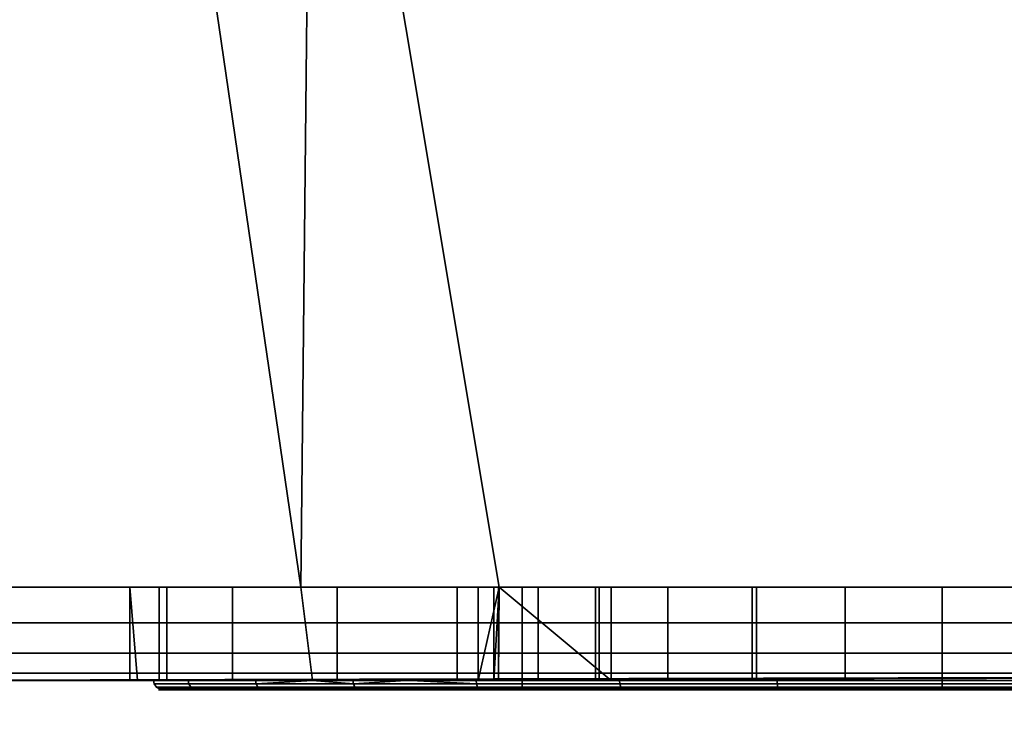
# Model space of a CAD drawing. Header units: millimetres. Extents: x -587 to 3688, y -115 to 120.
# Tile 395 of 656: x 1071 to 1082, y -38 to -31. Entities that reach past the tile are written whole.
import ezdxf

# ---------------------------------------------------------------- set-up
doc = ezdxf.new("R2010")
doc.units = ezdxf.units.MM
doc.layers.add('152', color=7, linetype='Continuous', true_color=0xffffff)

# ---------------------------------------------------------------- blocks, each defined once
blk = doc.blocks.new('UG_SURFACE_002')
at = {"layer": '152', "color": 252, "linetype": 'Continuous', "lineweight": 35}
for points in [[(2162.5, -40, 2198), (2162.5, 110, 2198), (837.5, 110, 2198), (837.5, -40, 2198)], [(987.5, -40, 2048), (987.5, 110, 2048), (2012.5, 110, 2048), (2012.5, -40, 2048)]]:
    blk.add_3dface(points, dxfattribs=at)
blk = doc.blocks.new('UG_SURFACE_047')
at = {"layer": '152', "color": 252, "linetype": 'Continuous', "lineweight": 35}
for points in [[(1068.975, -24, 1167.5), (1019, -24, 1167.5), (1019, -37, 1167.5), (1101, -37, 1167.5)], [(1101, -37, 1002.5), (1019, -37, 1002.5), (1019, -24, 1002.5), (1068.975, -24, 1002.5)], [(1101, -37, 1167.5), (1072.375, -24, 1167.5), (1068.975, -24, 1167.5)], [(1101, -37, 1002.5), (1068.975, -24, 1002.5), (1072.375, -24, 1002.5)], [(1101, -37, 1167.5), (1074.25, -24, 1167.5), (1072.375, -24, 1167.5)], [(1101, -37, 1002.5), (1072.375, -24, 1002.5), (1074.25, -24, 1002.5)], [(1101, -37, 1167.5), (1087.75, -24, 1167.5), (1074.25, -24, 1167.5)], [(1101, -37, 1002.5), (1074.25, -24, 1002.5), (1087.75, -24, 1002.5)], [(1068.975, -37, 1003.5), (1074.125, -37, 1003.5), (1072.375, -25, 1003.5), (1068.975, -25, 1003.5)], [(1074.125, -37, 1166.5), (1068.975, -37, 1166.5), (1068.975, -25, 1166.5), (1072.375, -25, 1166.5)], [(1074.125, -37, 1003.5), (1074.25, -25, 1003.5), (1072.375, -25, 1003.5)], [(1072.375, -25, 1166.5), (1074.25, -25, 1166.5), (1074.125, -37, 1166.5)], [(1074.25, -25, 1003.5), (1074.125, -37, 1003.5), (1076.25, -37, 1003.5)], [(1074.25, -25, 1166.5), (1076.25, -37, 1166.5), (1074.125, -37, 1166.5)], [(1076.25, -37, 1003.5), (1085.75, -37, 1003.5), (1087.75, -25, 1003.5), (1074.25, -25, 1003.5)], [(1074.25, -25, 1166.5), (1087.75, -25, 1166.5), (1085.75, -37, 1166.5), (1076.25, -37, 1166.5)], [(1101, -37, 1167.5), (1019, -37, 1167.5), (1019, -37.383, 1167.424), (1100.968, -37.383, 1167.424)], [(1100.968, -37.383, 1002.576), (1019, -37.383, 1002.576), (1019, -37, 1002.5), (1101, -37, 1002.5)], [(1068.975, -37, 1033.975), (1068.975, -37, 1093.25), (1074.125, -37, 1093.25), (1074.125, -37, 1037.205)], [(1074.125, -37, 1037.205), (1072.689, -37, 1034.737), (1068.975, -37, 1033.975)], [(1068.975, -37, 1013.575), (1068.975, -37, 1033.975), (1072.293, -37, 1031.132), (1073.393, -37, 1027.676)], [(1068.975, -37, 1033.975), (1072.605, -37, 1033.975), (1072.293, -37, 1031.132)], [(1073.393, -37, 1027.676), (1074.125, -37, 1026.851), (1074.125, -37, 1013.575), (1068.975, -37, 1013.575)], [(1072.689, -37, 1034.737), (1072.605, -37, 1033.975), (1068.975, -37, 1033.975)], [(1074.125, -37, 1166.5), (1074.125, -37, 1126.75), (1068.975, -37, 1126.75), (1068.975, -37, 1166.5)], [(1074.125, -37, 1126.75), (1074.125, -37, 1108.1), (1068.975, -37, 1108.1), (1068.975, -37, 1126.75)], [(1074.125, -37, 1108.1), (1074.125, -37, 1099.9), (1068.975, -37, 1099.9), (1068.975, -37, 1108.1)], [(1074.125, -37, 1099.9), (1074.125, -37, 1093.25), (1068.975, -37, 1093.25), (1068.975, -37, 1099.9)], [(1074.125, -37, 1013.575), (1074.125, -37, 1003.5), (1068.975, -37, 1003.5), (1068.975, -37, 1013.575)], [(1072.293, -37, 1031.132), (1072.605, -37, 1033.975), (1072.605, -38, 1033.975), (1072.375, -38, 1031.877)], [(1072.293, -37, 1031.132), (1072.293, -38, 1031.132), (1072.375, -38, 1030.875)], [(1072.375, -38, 1030.875), (1073.393, -38, 1027.676), (1073.393, -37, 1027.676), (1072.293, -37, 1031.132)], [(1072.375, -38, 1031.877), (1072.293, -38, 1031.132), (1072.293, -37, 1031.132)], [(1072.605, -37, 1033.975), (1072.689, -37, 1034.737), (1072.689, -38, 1034.737), (1072.605, -38, 1033.975)], [(1074.25, -38, 1037.42), (1072.689, -38, 1034.737), (1072.689, -37, 1034.737), (1074.125, -37, 1037.205)], [(1074.125, -37, 1026.851), (1073.393, -37, 1027.676), (1073.393, -38, 1027.676), (1074.25, -38, 1026.71)], [(1074.125, -37, 1037.205), (1074.513, -37, 1037.872), (1074.513, -38, 1037.872), (1074.25, -38, 1037.42)], [(1074.25, -38, 1026.71), (1075.8, -38, 1024.963), (1075.8, -37, 1024.963), (1074.125, -37, 1026.851)], [(1074.125, -37, 1126.75), (1074.125, -37, 1166.5), (1076.027, -37, 1150.523), (1076.245, -37, 1148.455)], [(1074.125, -37, 1166.5), (1076.25, -37, 1166.5), (1076.25, -37, 1151.208), (1076.027, -37, 1150.523)], [(1074.125, -37, 1037.205), (1074.125, -37, 1093.25), (1076.027, -37, 1082.523), (1076.245, -37, 1080.455)], [(1074.125, -37, 1093.25), (1076.25, -37, 1093.25), (1076.25, -37, 1083.208), (1076.027, -37, 1082.523)], [(1074.125, -37, 1013.575), (1075.8, -37, 1013.575), (1075.8, -37, 1012.55)], [(1075.8, -37, 1012.55), (1076.196, -37, 1010.56), (1074.125, -37, 1003.5), (1074.125, -37, 1013.575)], [(1076.196, -37, 1010.56), (1076.25, -37, 1010.479), (1076.25, -37, 1003.5), (1074.125, -37, 1003.5)], [(1075.8, -37, 1013.575), (1074.125, -37, 1013.575), (1074.125, -37, 1026.851), (1075.8, -37, 1024.963)], [(1074.513, -37, 1037.872), (1074.125, -37, 1037.205), (1076.245, -37, 1080.455)], [(1076.245, -37, 1148.455), (1076.25, -37, 1148.446), (1076.25, -37, 1126.75), (1074.125, -37, 1126.75)], [(1076.25, -37, 1126.75), (1076.25, -37, 1108.1), (1074.125, -37, 1108.1), (1074.125, -37, 1126.75)], [(1076.25, -37, 1108.1), (1076.25, -37, 1099.9), (1074.125, -37, 1099.9), (1074.125, -37, 1108.1)], [(1076.25, -37, 1099.9), (1076.25, -37, 1093.25), (1074.125, -37, 1093.25), (1074.125, -37, 1099.9)], [(1077.452, -38, 1039.998), (1074.513, -38, 1037.872), (1074.513, -37, 1037.872), (1076.25, -37, 1039.129)], [(1076.245, -37, 1080.455), (1076.25, -37, 1080.446), (1076.25, -37, 1039.129), (1074.513, -37, 1037.872)], [(1075.8, -37, 1012.55), (1075.8, -38, 1012.55), (1076.196, -38, 1010.56), (1076.196, -37, 1010.56)], [(1075.8, -38, 1013.575), (1075.8, -38, 1012.55), (1075.8, -37, 1012.55), (1075.8, -37, 1013.575)], [(1075.8, -37, 1013.575), (1075.8, -37, 1024.963), (1075.8, -38, 1024.963), (1075.8, -38, 1013.575)], [(1076.027, -38, 1150.523), (1076.027, -37, 1150.523), (1076.25, -37, 1151.208)], [(1076.027, -37, 1150.523), (1076.027, -38, 1150.523), (1076.245, -38, 1148.455), (1076.245, -37, 1148.455)], [(1076.25, -37, 1151.208), (1076.67, -37, 1152.5), (1076.67, -38, 1152.5), (1076.027, -38, 1150.523)], [(1076.027, -38, 1082.523), (1076.027, -37, 1082.523), (1076.25, -37, 1083.208)], [(1076.027, -37, 1082.523), (1076.027, -38, 1082.523), (1076.245, -38, 1080.455), (1076.245, -37, 1080.455)], [(1076.25, -37, 1083.208), (1076.67, -37, 1084.5), (1076.67, -38, 1084.5), (1076.027, -38, 1082.523)], [(1076.196, -38, 1010.56), (1077.323, -38, 1008.873), (1077.323, -37, 1008.873), (1076.25, -37, 1010.479)], [(1076.25, -37, 1010.479), (1076.196, -37, 1010.56), (1076.196, -38, 1010.56)], [(1076.245, -38, 1148.455), (1077.284, -38, 1146.654), (1077.284, -37, 1146.654), (1076.25, -37, 1148.446)], [(1076.25, -37, 1148.446), (1076.245, -37, 1148.455), (1076.245, -38, 1148.455)], [(1076.245, -38, 1080.455), (1077.284, -38, 1078.654), (1077.284, -37, 1078.654), (1076.25, -37, 1080.446)], [(1076.25, -37, 1080.446), (1076.245, -37, 1080.455), (1076.245, -38, 1080.455)], [(1076.25, -37, 1039.129), (1077.452, -37, 1039.998), (1077.452, -38, 1039.998)], [(1081, -37, 1087), (1079.96, -37, 1086.891), (1076.25, -37, 1093.25), (1085.75, -37, 1093.25)], [(1076.25, -37, 1093.25), (1078.061, -37, 1086.045), (1076.67, -37, 1084.5)], [(1079.96, -37, 1086.891), (1078.061, -37, 1086.045), (1076.25, -37, 1093.25)], [(1076.25, -37, 1126.75), (1078.966, -37, 1145.432), (1081, -37, 1145)], [(1076.25, -37, 1126.75), (1077.284, -37, 1146.654), (1078.966, -37, 1145.432)], [(1081, -37, 1145), (1083.034, -37, 1145.432), (1085.75, -37, 1126.75), (1076.25, -37, 1126.75)], [(1076.25, -37, 1126.75), (1076.25, -37, 1148.446), (1077.284, -37, 1146.654)], [(1081, -37, 1155), (1079.96, -37, 1154.891), (1076.25, -37, 1166.5), (1085.75, -37, 1166.5)], [(1076.25, -37, 1166.5), (1078.061, -37, 1154.045), (1076.67, -37, 1152.5)], [(1079.96, -37, 1154.891), (1078.061, -37, 1154.045), (1076.25, -37, 1166.5)], [(1077.452, -37, 1039.998), (1076.25, -37, 1039.129), (1078.966, -37, 1077.432)], [(1076.25, -37, 1039.129), (1077.284, -37, 1078.654), (1078.966, -37, 1077.432)], [(1076.25, -37, 1039.129), (1076.25, -37, 1080.446), (1077.284, -37, 1078.654)], [(1076.25, -37, 1003.5), (1077.323, -37, 1008.873), (1079.01, -37, 1007.746)], [(1076.25, -37, 1003.5), (1076.25, -37, 1010.479), (1077.323, -37, 1008.873)], [(1079.01, -37, 1007.746), (1081, -37, 1007.35), (1085.75, -37, 1003.5), (1076.25, -37, 1003.5)], [(1076.25, -37, 1126.75), (1085.75, -37, 1126.75), (1085.5, -37, 1108.5), (1076.5, -37, 1108.5)], [(1076.25, -37, 1093.25), (1076.25, -37, 1099.9), (1076.5, -37, 1099.9), (1076.5, -37, 1099.5)], [(1076.5, -37, 1099.5), (1085.5, -37, 1099.5), (1085.75, -37, 1093.25), (1076.25, -37, 1093.25)], [(1076.5, -37, 1099.9), (1076.25, -37, 1099.9), (1076.25, -37, 1108.1), (1076.5, -37, 1108.1)], [(1076.5, -37, 1108.5), (1076.5, -37, 1108.1), (1076.25, -37, 1108.1), (1076.25, -37, 1126.75)], [(1076.67, -37, 1152.5), (1076.25, -37, 1151.208), (1076.25, -37, 1166.5)], [(1076.67, -37, 1084.5), (1076.25, -37, 1083.208), (1076.25, -37, 1093.25)], [(1085.5, -37, 1099.5), (1076.5, -37, 1099.5), (1076.5, -38.1, 1099.5), (1085.5, -38.1, 1099.5)], [(1076.5, -38.1, 1108.5), (1076.5, -38.1, 1099.5), (1076.5, -37, 1099.9), (1076.5, -37, 1108.1)], [(1076.5, -38.1, 1099.5), (1076.5, -37, 1099.5), (1076.5, -37, 1099.9)], [(1076.5, -37, 1108.1), (1076.5, -37, 1108.5), (1076.5, -38.1, 1108.5)], [(1076.5, -37, 1108.5), (1085.5, -37, 1108.5), (1085.5, -38.1, 1108.5), (1076.5, -38.1, 1108.5)], [(1078.061, -37, 1154.045), (1078.061, -38, 1154.045), (1076.67, -38, 1152.5), (1076.67, -37, 1152.5)], [(1078.061, -37, 1086.045), (1078.061, -38, 1086.045), (1076.67, -38, 1084.5), (1076.67, -37, 1084.5)], [(1077.284, -37, 1146.654), (1077.284, -38, 1146.654), (1078.966, -38, 1145.432), (1078.966, -37, 1145.432)], [(1077.284, -37, 1078.654), (1077.284, -38, 1078.654), (1078.966, -38, 1077.432), (1078.966, -37, 1077.432)], [(1077.323, -37, 1008.873), (1077.323, -38, 1008.873), (1079.01, -38, 1007.746), (1079.01, -37, 1007.746)], [(1081, -37, 1040.75), (1081, -38, 1040.75), (1077.452, -38, 1039.998), (1077.452, -37, 1039.998)], [(1078.966, -37, 1077.432), (1081, -37, 1077), (1081, -37, 1040.75), (1077.452, -37, 1039.998)], [(1079.96, -37, 1154.891), (1079.96, -38, 1154.891), (1078.061, -38, 1154.045), (1078.061, -37, 1154.045)], [(1079.96, -37, 1086.891), (1079.96, -38, 1086.891), (1078.061, -38, 1086.045), (1078.061, -37, 1086.045)], [(1078.966, -37, 1145.432), (1078.966, -38, 1145.432), (1081, -38, 1145), (1081, -37, 1145)], [(1078.966, -37, 1077.432), (1078.966, -38, 1077.432), (1081, -38, 1077), (1081, -37, 1077)], [(1079.01, -37, 1007.746), (1079.01, -38, 1007.746), (1081, -38, 1007.35), (1081, -37, 1007.35)], [(1081, -38, 1155), (1079.96, -38, 1154.891), (1079.96, -37, 1154.891), (1081, -37, 1155)], [(1081, -38, 1087), (1079.96, -38, 1086.891), (1079.96, -37, 1086.891), (1081, -37, 1087)], [(1081, -37, 1007.35), (1081, -38, 1007.35), (1082.99, -38, 1007.746), (1082.99, -37, 1007.746)], [(1084.548, -37, 1039.998), (1084.548, -38, 1039.998), (1081, -38, 1040.75), (1081, -37, 1040.75)], [(1081, -37, 1155), (1082.04, -37, 1154.891), (1082.04, -38, 1154.891), (1081, -38, 1155)], [(1081, -37, 1145), (1081, -38, 1145), (1083.034, -38, 1145.432), (1083.034, -37, 1145.432)], [(1081, -37, 1087), (1082.04, -37, 1086.891), (1082.04, -38, 1086.891), (1081, -38, 1087)], [(1081, -37, 1077), (1081, -38, 1077), (1083.034, -38, 1077.432), (1083.034, -37, 1077.432)], [(1085.75, -37, 1093.25), (1082.04, -37, 1086.891), (1081, -37, 1087)], [(1085.75, -37, 1166.5), (1082.04, -37, 1154.891), (1081, -37, 1155)], [(1084.548, -37, 1039.998), (1081, -37, 1040.75), (1081, -37, 1077), (1083.034, -37, 1077.432)], [(1085.75, -37, 1003.5), (1081, -37, 1007.35), (1082.99, -37, 1007.746)], [(1100.968, -37.383, 1167.424), (1019, -37.383, 1167.424), (1019, -37.707, 1167.207), (1100.879, -37.707, 1167.207)], [(1100.879, -37.707, 1002.793), (1019, -37.707, 1002.793), (1019, -37.383, 1002.576), (1100.968, -37.383, 1002.576)], [(1100.879, -37.707, 1167.207), (1019, -37.707, 1167.207), (1019, -37.924, 1166.883), (1100.744, -37.924, 1166.883)], [(1100.744, -37.924, 1003.117), (1019, -37.924, 1003.117), (1019, -37.707, 1002.793), (1100.879, -37.707, 1002.793)], [(1100.744, -37.924, 1166.883), (1019, -37.924, 1166.883), (1019, -38, 1166.5), (1068.975, -38, 1166.5)], [(1019, -37.924, 1003.117), (1072.375, -38, 1003.5), (1068.975, -38, 1003.5)], [(1019, -37.924, 1003.117), (1100.744, -37.924, 1003.117), (1074.25, -38, 1003.5), (1072.375, -38, 1003.5)], [(1100.744, -37.924, 1166.883), (1068.975, -38, 1166.5), (1072.375, -38, 1166.5)], [(1068.975, -38, 1033.975), (1068.975, -38, 1013.575), (1072.375, -38, 1013.575), (1072.375, -38, 1030.875)], [(1072.375, -38, 1030.875), (1072.293, -38, 1031.132), (1068.975, -38, 1033.975)], [(1072.293, -38, 1031.132), (1072.375, -38, 1031.877), (1072.375, -38, 1033.975), (1068.975, -38, 1033.975)], [(1068.975, -38, 1166.5), (1068.975, -38, 1128.75), (1072.375, -38, 1128.75), (1072.375, -38, 1166.5)], [(1068.975, -38, 1128.75), (1068.975, -38, 1110.1), (1072.375, -38, 1110.1), (1072.375, -38, 1128.75)], [(1068.975, -38, 1110.1), (1068.975, -38, 1097.9), (1072.375, -38, 1097.9), (1072.375, -38, 1110.1)], [(1068.975, -38, 1097.9), (1068.975, -38, 1091.25), (1072.375, -38, 1091.25), (1072.375, -38, 1097.9)], [(1068.975, -38, 1091.25), (1068.975, -38, 1033.975), (1072.375, -38, 1033.975), (1072.375, -38, 1091.25)], [(1068.975, -38, 1013.575), (1068.975, -38, 1003.5), (1072.375, -38, 1003.5), (1072.375, -38, 1013.575)], [(1100.744, -37.924, 1166.883), (1072.375, -38, 1166.5), (1074.25, -38, 1166.5)], [(1072.375, -38, 1110.1), (1072.375, -38, 1097.9), (1072.547, -38, 1103.112)], [(1072.375, -38, 1097.9), (1073.639, -38, 1099.75), (1072.547, -38, 1103.112)], [(1072.547, -38, 1103.112), (1072.916, -38, 1106.627), (1072.375, -38, 1110.1)], [(1072.375, -38, 1097.9), (1074.25, -38, 1097.9), (1074.25, -38, 1099.071), (1073.639, -38, 1099.75)], [(1072.375, -38, 1013.575), (1074.25, -38, 1013.575), (1074.25, -38, 1026.71), (1073.393, -38, 1027.676)], [(1072.375, -38, 1091.25), (1072.375, -38, 1033.975), (1072.605, -38, 1033.975), (1072.689, -38, 1034.737)], [(1072.689, -38, 1034.737), (1074.25, -38, 1037.42), (1074.25, -38, 1091.25), (1072.375, -38, 1091.25)], [(1072.605, -38, 1033.975), (1072.375, -38, 1033.975), (1072.375, -38, 1031.877)], [(1073.393, -38, 1027.676), (1072.375, -38, 1030.875), (1072.375, -38, 1013.575)], [(1072.916, -38, 1106.627), (1074.25, -38, 1108.937), (1074.25, -38, 1110.1), (1072.375, -38, 1110.1)], [(1072.375, -38, 1166.5), (1072.375, -38, 1128.75), (1074.25, -38, 1128.75), (1074.25, -38, 1166.5)], [(1072.375, -38, 1128.75), (1072.375, -38, 1110.1), (1074.25, -38, 1110.1), (1074.25, -38, 1128.75)], [(1072.375, -38, 1097.9), (1072.375, -38, 1091.25), (1074.25, -38, 1091.25), (1074.25, -38, 1097.9)], [(1072.375, -38, 1013.575), (1072.375, -38, 1003.5), (1074.25, -38, 1003.5), (1074.25, -38, 1013.575)], [(1073.645, -38.038, 1099.754), (1072.554, -38.038, 1103.112), (1072.547, -38, 1103.112), (1073.639, -38, 1099.75)], [(1072.554, -38.038, 1103.112), (1072.923, -38.038, 1106.624), (1072.916, -38, 1106.627), (1072.547, -38, 1103.112)], [(1074.25, -38, 1108.937), (1072.916, -38, 1106.627), (1072.923, -38.038, 1106.624), (1074.689, -38.038, 1109.683)], [(1073.645, -38.038, 1099.754), (1073.639, -38, 1099.75), (1074.25, -38, 1099.071)], [(1074.25, -38, 1099.071), (1075.305, -38, 1097.9), (1076.008, -38.038, 1097.129), (1073.645, -38.038, 1099.754)], [(1074.25, -38, 1166.5), (1087.75, -38, 1166.5), (1100.744, -37.924, 1166.883)], [(1100.744, -37.924, 1003.117), (1087.75, -38, 1003.5), (1074.25, -38, 1003.5)], [(1074.25, -38, 1166.5), (1079.96, -38, 1154.891), (1081, -38, 1155)], [(1081, -38, 1155), (1082.04, -38, 1154.891), (1087.75, -38, 1166.5), (1074.25, -38, 1166.5)], [(1074.25, -38, 1166.5), (1078.061, -38, 1154.045), (1079.96, -38, 1154.891)], [(1074.25, -38, 1166.5), (1076.67, -38, 1152.5), (1078.061, -38, 1154.045)], [(1074.25, -38, 1166.5), (1076.027, -38, 1150.523), (1076.67, -38, 1152.5)], [(1074.25, -38, 1128.75), (1077.284, -38, 1146.654), (1076.245, -38, 1148.455)], [(1076.245, -38, 1148.455), (1076.027, -38, 1150.523), (1074.25, -38, 1166.5), (1074.25, -38, 1128.75)], [(1074.25, -38, 1128.75), (1081, -38, 1145), (1078.966, -38, 1145.432)], [(1078.966, -38, 1145.432), (1077.284, -38, 1146.654), (1074.25, -38, 1128.75)], [(1074.25, -38, 1091.25), (1087.75, -38, 1091.25), (1082.767, -38, 1095.686), (1079.233, -38, 1095.686)], [(1079.233, -38, 1095.686), (1076.004, -38, 1097.123), (1074.25, -38, 1091.25)], [(1074.25, -38, 1110.1), (1074.25, -38, 1108.937), (1074.683, -38, 1109.688)], [(1087.75, -38, 1128.75), (1074.25, -38, 1128.75), (1081, -38, 1112.5), (1084.457, -38, 1111.765)], [(1074.25, -38, 1128.75), (1074.25, -38, 1110.1), (1075.251, -38, 1110.1), (1077.543, -38, 1111.765)], [(1077.543, -38, 1111.765), (1081, -38, 1112.5), (1074.25, -38, 1128.75)], [(1087.75, -38, 1091.25), (1074.25, -38, 1091.25), (1079.96, -38, 1086.891), (1081, -38, 1087)], [(1074.25, -38, 1091.25), (1078.061, -38, 1086.045), (1079.96, -38, 1086.891)], [(1074.25, -38, 1091.25), (1076.67, -38, 1084.5), (1078.061, -38, 1086.045)], [(1074.25, -38, 1091.25), (1076.027, -38, 1082.523), (1076.67, -38, 1084.5)], [(1074.25, -38, 1037.42), (1077.284, -38, 1078.654), (1076.245, -38, 1080.455)], [(1078.966, -38, 1077.432), (1074.25, -38, 1037.42), (1074.513, -38, 1037.872)], [(1076.245, -38, 1080.455), (1076.027, -38, 1082.523), (1074.25, -38, 1091.25), (1074.25, -38, 1037.42)], [(1078.966, -38, 1077.432), (1077.284, -38, 1078.654), (1074.25, -38, 1037.42)], [(1074.25, -38, 1013.575), (1074.25, -38, 1003.5), (1076.196, -38, 1010.56), (1075.8, -38, 1012.55)], [(1074.25, -38, 1003.5), (1077.323, -38, 1008.873), (1076.196, -38, 1010.56)], [(1074.25, -38, 1003.5), (1081, -38, 1007.35), (1079.01, -38, 1007.746)], [(1079.01, -38, 1007.746), (1077.323, -38, 1008.873), (1074.25, -38, 1003.5)], [(1082.99, -38, 1007.746), (1081, -38, 1007.35), (1074.25, -38, 1003.5), (1087.75, -38, 1003.5)], [(1075.8, -38, 1024.963), (1074.25, -38, 1026.71), (1074.25, -38, 1013.575), (1075.8, -38, 1013.575)], [(1075.8, -38, 1012.55), (1075.8, -38, 1013.575), (1074.25, -38, 1013.575)], [(1074.683, -38, 1109.688), (1075.251, -38, 1110.1), (1074.25, -38, 1110.1)], [(1074.25, -38, 1099.071), (1074.25, -38, 1097.9), (1075.305, -38, 1097.9)], [(1076.004, -38, 1097.123), (1075.305, -38, 1097.9), (1074.25, -38, 1097.9), (1074.25, -38, 1091.25)], [(1083.034, -38, 1145.432), (1081, -38, 1145), (1074.25, -38, 1128.75), (1087.75, -38, 1128.75)], [(1074.689, -38.038, 1109.683), (1074.683, -38, 1109.688), (1074.25, -38, 1108.937)], [(1074.513, -38, 1037.872), (1077.452, -38, 1039.998), (1078.966, -38, 1077.432)], [(1075.251, -38, 1110.1), (1074.683, -38, 1109.688), (1074.689, -38.038, 1109.683)], [(1074.689, -38.038, 1109.683), (1077.546, -38.038, 1111.758), (1077.543, -38, 1111.765), (1075.251, -38, 1110.1)], [(1075.305, -38, 1097.9), (1076.004, -38, 1097.123), (1076.008, -38.038, 1097.129)], [(1079.234, -38.038, 1095.693), (1076.008, -38.038, 1097.129), (1076.004, -38, 1097.123), (1079.233, -38, 1095.686)], [(1077.452, -38, 1039.998), (1081, -38, 1040.75), (1081, -38, 1077), (1078.966, -38, 1077.432)], [(1077.546, -38.038, 1111.758), (1081, -38.038, 1112.492), (1081, -38, 1112.5), (1077.543, -38, 1111.765)], [(1082.766, -38.038, 1095.693), (1079.234, -38.038, 1095.693), (1079.233, -38, 1095.686), (1082.767, -38, 1095.686)], [(1081, -38, 1087), (1082.04, -38, 1086.891), (1087.75, -38, 1091.25)], [(1083.034, -38, 1077.432), (1081, -38, 1077), (1081, -38, 1040.75), (1084.548, -38, 1039.998)], [(1081, -38.038, 1112.492), (1084.454, -38.038, 1111.758), (1084.457, -38, 1111.765), (1081, -38, 1112.5)], [(1073.664, -38.071, 1099.765), (1072.576, -38.071, 1103.115), (1072.554, -38.038, 1103.112), (1073.645, -38.038, 1099.754)], [(1072.576, -38.071, 1103.115), (1072.944, -38.071, 1106.618), (1072.923, -38.038, 1106.624), (1072.554, -38.038, 1103.112)], [(1073.692, -38.092, 1099.781), (1072.608, -38.092, 1103.118), (1072.576, -38.071, 1103.115), (1073.664, -38.071, 1099.765)], [(1072.608, -38.092, 1103.118), (1072.975, -38.092, 1106.608), (1072.944, -38.071, 1106.618), (1072.576, -38.071, 1103.115)], [(1073.725, -38.1, 1099.8), (1072.646, -38.1, 1103.122), (1072.608, -38.092, 1103.118), (1073.692, -38.092, 1099.781)], [(1072.646, -38.1, 1103.122), (1073.011, -38.1, 1106.596), (1072.975, -38.092, 1106.608), (1072.608, -38.092, 1103.118)], [(1073.011, -38.1, 1106.596), (1072.646, -38.1, 1103.122), (1073.725, -38.1, 1099.8), (1076.5, -38.1, 1099.5)], [(1072.944, -38.071, 1106.618), (1074.705, -38.071, 1109.668), (1074.689, -38.038, 1109.683), (1072.923, -38.038, 1106.624)], [(1072.975, -38.092, 1106.608), (1074.729, -38.092, 1109.646), (1074.705, -38.071, 1109.668), (1072.944, -38.071, 1106.618)], [(1073.011, -38.1, 1106.596), (1074.758, -38.1, 1109.621), (1074.729, -38.092, 1109.646), (1072.975, -38.092, 1106.608)], [(1076.5, -38.1, 1099.5), (1076.5, -38.1, 1108.5), (1074.758, -38.1, 1109.621), (1073.011, -38.1, 1106.596)], [(1076.021, -38.071, 1097.147), (1073.664, -38.071, 1099.765), (1073.645, -38.038, 1099.754), (1076.008, -38.038, 1097.129)], [(1076.04, -38.092, 1097.173), (1073.692, -38.092, 1099.781), (1073.664, -38.071, 1099.765), (1076.021, -38.071, 1097.147)], [(1076.063, -38.1, 1097.204), (1073.725, -38.1, 1099.8), (1073.692, -38.092, 1099.781), (1076.04, -38.092, 1097.173)], [(1073.725, -38.1, 1099.8), (1076.063, -38.1, 1097.204), (1076.5, -38.1, 1099.5)], [(1074.705, -38.071, 1109.668), (1077.555, -38.071, 1111.738), (1077.546, -38.038, 1111.758), (1074.689, -38.038, 1109.683)], [(1074.729, -38.092, 1109.646), (1077.568, -38.092, 1111.709), (1077.555, -38.071, 1111.738), (1074.705, -38.071, 1109.668)], [(1074.758, -38.1, 1109.621), (1077.583, -38.1, 1111.674), (1077.568, -38.092, 1111.709), (1074.729, -38.092, 1109.646)], [(1077.583, -38.1, 1111.674), (1074.758, -38.1, 1109.621), (1076.5, -38.1, 1108.5)], [(1079.239, -38.071, 1095.714), (1076.021, -38.071, 1097.147), (1076.008, -38.038, 1097.129), (1079.234, -38.038, 1095.693)], [(1079.246, -38.092, 1095.746), (1076.04, -38.092, 1097.173), (1076.021, -38.071, 1097.147), (1079.239, -38.071, 1095.714)], [(1079.254, -38.1, 1095.784), (1076.063, -38.1, 1097.204), (1076.04, -38.092, 1097.173), (1079.246, -38.092, 1095.746)], [(1085.5, -38.1, 1099.5), (1076.5, -38.1, 1099.5), (1076.063, -38.1, 1097.204), (1079.254, -38.1, 1095.784)], [(1076.5, -38.1, 1108.5), (1085.5, -38.1, 1108.5), (1081, -38.1, 1112.4), (1077.583, -38.1, 1111.674)], [(1077.555, -38.071, 1111.738), (1081, -38.071, 1112.471), (1081, -38.038, 1112.492), (1077.546, -38.038, 1111.758)], [(1077.568, -38.092, 1111.709), (1081, -38.092, 1112.438), (1081, -38.071, 1112.471), (1077.555, -38.071, 1111.738)], [(1077.583, -38.1, 1111.674), (1081, -38.1, 1112.4), (1081, -38.092, 1112.438), (1077.568, -38.092, 1111.709)], [(1082.761, -38.071, 1095.714), (1079.239, -38.071, 1095.714), (1079.234, -38.038, 1095.693), (1082.766, -38.038, 1095.693)], [(1082.754, -38.092, 1095.746), (1079.246, -38.092, 1095.746), (1079.239, -38.071, 1095.714), (1082.761, -38.071, 1095.714)], [(1082.747, -38.1, 1095.784), (1079.254, -38.1, 1095.784), (1079.246, -38.092, 1095.746), (1082.754, -38.092, 1095.746)], [(1079.254, -38.1, 1095.784), (1082.747, -38.1, 1095.784), (1085.937, -38.1, 1097.204), (1085.5, -38.1, 1099.5)], [(1081, -38.071, 1112.471), (1084.445, -38.071, 1111.738), (1084.454, -38.038, 1111.758), (1081, -38.038, 1112.492)], [(1081, -38.092, 1112.438), (1084.432, -38.092, 1111.709), (1084.445, -38.071, 1111.738), (1081, -38.071, 1112.471)], [(1081, -38.1, 1112.4), (1084.417, -38.1, 1111.674), (1084.432, -38.092, 1111.709), (1081, -38.092, 1112.438)], [(1085.5, -38.1, 1108.5), (1087.242, -38.1, 1109.621), (1084.417, -38.1, 1111.674), (1081, -38.1, 1112.4)]]:
    blk.add_3dface(points, dxfattribs=at)
blk = doc.blocks.new('UG_SURFACE_048')
at = {"layer": '152', "color": 43, "linetype": 'Continuous', "lineweight": 35}
for points in [[(1016, 0, 2017), (1016, -49, 2017), (1984, -49, 2017), (1984, 0, 2017)], [(1016, -47), (1016, -2), (1984, -2), (1984, -47)]]:
    blk.add_3dface(points, dxfattribs=at)
blk = doc.blocks.new('UG_SURFACE_054')
at = {"layer": '152', "color": 252, "linetype": 'Continuous', "lineweight": 35}
for points in [[(1011, -46.92, 2022.5), (1989, -46.92, 2022.5), (1989, 13.92, 2022.5), (1011, 13.92, 2022.5)], [(1012.5, -46.92, 2021), (1012.5, 13.92, 2021), (1987.5, 13.92, 2021), (1987.5, -46.92, 2021)]]:
    blk.add_3dface(points, dxfattribs=at)

msp = doc.modelspace()

# ---------------------------------------------------------------- linework, layer by layer
at = {"layer": '152', "color": 252, "linetype": 'Continuous', "lineweight": -3, "true_color": 0x939598}
for p, q in [((1019, -37, 1167.5), (1101, -37, 1167.5)), ((1019, -37, 1166.5), (1100.586, -37, 1166.5)), ((1019, -37, 1003.5), (1100.586, -37, 1003.5)), ((1101, -37, 1002.5), (1019, -37, 1002.5)), ((1075.8, -37, 1012.55), (1075.8, -38, 1012.55)), ((1075.8, -37, 1012.55), (1075.8, -37, 1024.963)), ((1075.8, -37, 1024.963), (1075.8, -38, 1024.963)), ((1076.5, -38.1, 1108.5), (1076.5, -37, 1108.5)), ((1076.5, -37, 1099.5), (1076.5, -37, 1108.5)), ((1076.5, -38.1, 1099.5), (1076.5, -37, 1099.5)), ((1085.5, -37, 1099.5), (1076.5, -37, 1099.5)), ((1076.5, -37, 1108.5), (1085.5, -37, 1108.5)), ((1019, -38, 1003.5), (1100.586, -38, 1003.5)), ((1100.586, -38, 1166.5), (1019, -38, 1166.5)), ((1075.8, -38, 1012.55), (1075.8, -38, 1024.963)), ((1085.5, -38.1, 1099.5), (1076.5, -38.1, 1099.5)), ((1076.5, -38.1, 1099.5), (1076.5, -38.1, 1108.5)), ((1076.5, -38.1, 1108.5), (1085.5, -38.1, 1108.5))]:
    msp.add_line(p, q, dxfattribs=at)
at = {"layer": '152', "color": 252, "linetype": 'Continuous', "lineweight": -3, "true_color": 0x939598, "extrusion": (0, 1, 0)}
for centre, radius in [((-1081, 1082, -37), 5), ((-1081, 1150, -37), 5), ((-1081, 1104, -38), 8.5), ((-1081, 1082, -38), 5), ((-1081, 1150, -38), 5)]:
    msp.add_circle(centre, radius, dxfattribs=at)
at = {"layer": '152', "color": 252, "linetype": 'Continuous', "lineweight": -3, "true_color": 0x939598, "extrusion": (0, -1, 0)}
msp.add_circle((1081, 1104, 38.1), 8.4, dxfattribs=at)
at = {"layer": '152', "color": 252, "linetype": 'Continuous', "lineweight": -3, "true_color": 0x939598, "extrusion": (0, 1, 0)}
for centre, radius, start, end in [((-1081, 1032, -37), 8.75, 306.4617, 233.5383), ((-1081, 1012.55, -37), 5.2, 180, 0), ((-1081, 1032, -38), 8.75, 306.4617, 233.5383), ((-1081, 1012.55, -38), 5.2, 180, 0)]:
    msp.add_arc(centre, radius, start, end, dxfattribs=at)

# ---------------------------------------------------------------- block references
at = {"layer": '152', "color": 252, "linetype": 'Continuous', "lineweight": -3, "true_color": 0x939598}
for name in ['UG_SURFACE_054', 'UG_SURFACE_002', 'UG_SURFACE_048', 'UG_SURFACE_047']:
    msp.add_blockref(name, (0, 0), dxfattribs=at)

doc.saveas('drawing.dxf')
